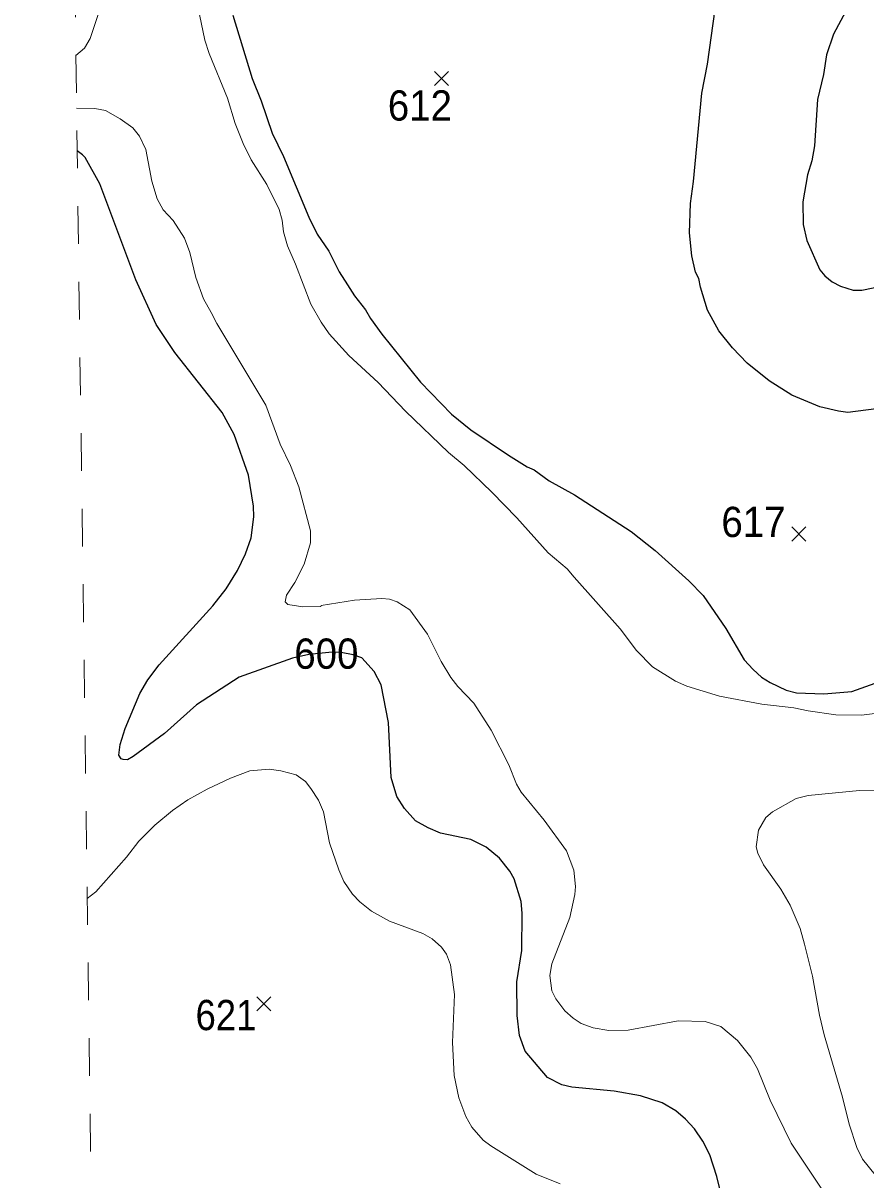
# Model space of a CAD drawing. Extents: x 294.2 to 320.3, y 7482.7 to 7510.7.
# Drawn here: x 294.252 to 296.479, y 7497.059 to 7500.118 of the extents above; entities that cross this region are included whole.
import ezdxf
from ezdxf.enums import TextEntityAlignment as Align

# ---------------------------------------------------------------- set-up
doc = ezdxf.new("R2010")
doc.units = 0
doc.header["$LTSCALE"] = 0.032
doc.linetypes.add('SHORT_DASHED', pattern=[2.7, 1.5, -1.2])
for name, color, linetype, lineweight in [('1', 7, 'Continuous', 25), ('2', 7, 'Continuous', 13), ('21', 7, 'Continuous', 25), ('22', 7, 'SHORT_DASHED', 13)]:
    doc.layers.add(name, color=color, linetype=linetype, lineweight=lineweight)
doc.layers.add('61', color=7, linetype='Continuous')

msp = doc.modelspace()

# ---------------------------------------------------------------- linework, layer by layer
at = {"layer": '1'}
for points in [[(296.5061, 7499.0976), (296.4318, 7499.0885), (296.4071, 7499.0917), (296.3578, 7499.1035), (296.2831, 7499.1342), (296.2232, 7499.1718), (296.1652, 7499.2186), (296.1269, 7499.259), (296.0903, 7499.3042), (296.0609, 7499.3584), (296.0418, 7499.4192), (296.0374, 7499.4428), (296.0291, 7499.4595), (296.0188, 7499.502), (296.0127, 7499.5628), (296.0158, 7499.6408), (296.0238, 7499.6989), (296.0454, 7499.9323), (296.0606, 7500.0092), (296.0811, 7500.1544)], [(296.4385, 7500.1726), (296.3938, 7500.0883), (296.3754, 7500.0334), (296.3672, 7499.9816), (296.3516, 7499.916), (296.3433, 7499.7929), (296.3361, 7499.7536), (296.325, 7499.7165), (296.3126, 7499.6455), (296.3134, 7499.5854), (296.3234, 7499.5429), (296.3576, 7499.4654), (296.3709, 7499.4493), (296.3903, 7499.4332), (296.4122, 7499.4224), (296.4455, 7499.4117), (296.4683, 7499.4117), (296.5329, 7499.4246)], [(294.8058, 7500.1388), (294.8572, 7499.9712), (294.8811, 7499.912), (294.9102, 7499.827), (294.9399, 7499.7646), (295.0067, 7499.6043), (295.0289, 7499.5597), (295.0598, 7499.515), (295.087, 7499.4601), (295.1086, 7499.4257), (295.1275, 7499.3962), (295.1566, 7499.3596), (295.1694, 7499.337), (295.1993, 7499.2951), (295.302, 7499.1686), (295.3838, 7499.0836), (295.4346, 7499.0423), (295.5341, 7498.9756), (295.5838, 7498.9449), (295.6027, 7498.9368), (295.6421, 7498.9078), (295.7089, 7498.8701), (295.8588, 7498.7738), (295.922, 7498.7232), (296.0115, 7498.6429), (296.0487, 7498.6047), (296.1094, 7498.517), (296.1579, 7498.4341), (296.1812, 7498.4083), (296.2029, 7498.3884), (296.2259, 7498.3739), (296.2681, 7498.354), (296.2958, 7498.347), (296.3677, 7498.3446), (296.4418, 7498.3503), (296.5039, 7498.3722)], [(295.3551, 7497.9762), (295.3219, 7497.9896), (295.2887, 7498.0087), (295.2593, 7498.0413), (295.2395, 7498.0732), (295.2242, 7498.1231), (295.2177, 7498.2687), (295.1975, 7498.3677), (295.1793, 7498.4031), (295.1469, 7498.4392), (295.1241, 7498.4478), (295.092, 7498.4532), (295.0684, 7498.4543), (295.0071, 7498.4484), (294.9638, 7498.4387), (294.8226, 7498.3886), (294.7095, 7498.3152), (294.6252, 7498.2391), (294.5426, 7498.1789), (294.5277, 7498.1697), (294.5161, 7498.1703), (294.5103, 7498.1728), (294.5046, 7498.1824), (294.5084, 7498.2099), (294.5212, 7498.2527), (294.5601, 7498.3452), (294.5812, 7498.381), (294.6112, 7498.4206), (294.7531, 7498.5772), (294.7881, 7498.6223), (294.8181, 7498.6702), (294.8397, 7498.7147), (294.8547, 7498.7567), (294.8609, 7498.8126), (294.8602, 7498.8407), (294.8468, 7498.9224), (294.8091, 7499.0297), (294.7779, 7499.0878), (294.6522, 7499.2471), (294.6034, 7499.3212), (294.5493, 7499.4388), (294.4541, 7499.6924), (294.4159, 7499.762), (294.4088, 7499.769), (294.3944, 7499.7798)], [(295.5677, 7497.7949), (295.5498, 7497.8549), (295.5383, 7497.8753), (295.5111, 7497.9102), (295.4751, 7497.9392), (295.4348, 7497.959), (295.3551, 7497.9762)], [(296.1085, 7496.9738), (296.0855, 7497.0683), (296.067, 7497.1251), (296.0478, 7497.1615), (296.0265, 7497.1942), (296.0027, 7497.2194), (295.9771, 7497.242), (295.9408, 7497.263), (295.8831, 7497.2818), (295.814, 7497.2937), (295.7022, 7497.3044), (295.6756, 7497.3109), (295.6379, 7497.33), (295.5785, 7497.3996), (295.5632, 7497.4405), (295.5574, 7497.4935), (295.5568, 7497.5829), (295.5696, 7497.6659), (295.5709, 7497.7642), (295.5677, 7497.7949)]]:
    msp.add_lwpolyline(points, dxfattribs=at)
at = {"layer": '2'}
for points in [[(294.3911, 7500.0321), (294.4133, 7500.0512), (294.4286, 7500.0768), (294.4529, 7500.1483)], [(294.7178, 7500.1406), (294.7319, 7500.073), (294.7434, 7500.0372), (294.7913, 7499.9197), (294.8123, 7499.852), (294.8334, 7499.7997), (294.8545, 7499.7563), (294.896, 7499.6911), (294.9285, 7499.6247), (294.9362, 7499.5967), (294.94, 7499.566), (294.9502, 7499.529), (294.9719, 7499.4805), (295.0122, 7499.3745), (295.039, 7499.3272), (295.0607, 7499.2959), (295.1124, 7499.2385), (295.1903, 7499.1676), (295.2625, 7499.0916), (295.3755, 7498.9824), (295.4176, 7498.9479), (295.4904, 7498.8777), (295.5568, 7498.81), (295.6392, 7498.7174), (295.6896, 7498.6747), (295.7081, 7498.653), (295.8295, 7498.5164), (295.8729, 7498.4589), (295.9156, 7498.4161), (295.9757, 7498.3778), (296.0063, 7498.365), (296.0919, 7498.3382), (296.2043, 7498.3171), (296.2892, 7498.3076), (296.3268, 7498.2992), (296.3996, 7498.289), (296.4673, 7498.2877), (296.5031, 7498.2922)], [(295.3563, 7498.4295), (295.3206, 7498.5023), (295.2733, 7498.5662), (295.2402, 7498.5872), (295.2197, 7498.5949), (295.1993, 7498.5962), (295.1278, 7498.5916), (295.0397, 7498.5776), (295.0384, 7498.5751), (294.9911, 7498.5744), (294.9515, 7498.5802), (294.9439, 7498.5878), (294.9477, 7498.6051), (294.9694, 7498.6389), (294.9943, 7498.6875), (295.0115, 7498.7436), (295.0109, 7498.7756), (294.9803, 7498.8918), (294.9579, 7498.948), (294.9305, 7499.0041), (294.8934, 7499.1076), (294.7632, 7499.3234), (294.7485, 7499.3528), (294.7287, 7499.3885), (294.7076, 7499.4447), (294.6923, 7499.5111), (294.6782, 7499.5494), (294.6483, 7499.5954), (294.6215, 7499.6241), (294.6061, 7499.6528), (294.5921, 7499.7001), (294.5755, 7499.7831), (294.5595, 7499.8188), (294.5415, 7499.841), (294.5084, 7499.8646), (294.4696, 7499.8868), (294.4408, 7499.8916), (294.3929, 7499.8932)], [(295.5555, 7498.1052), (295.5351, 7498.1563), (295.4891, 7498.2482), (295.4425, 7498.3197), (295.4004, 7498.3637), (295.3825, 7498.3874), (295.3563, 7498.4295)], [(295.6711, 7497.0491), (295.6079, 7497.074), (295.4879, 7497.1494), (295.4674, 7497.164), (295.438, 7497.1985), (295.4221, 7497.2266), (295.4036, 7497.2764), (295.3908, 7497.3352), (295.3863, 7497.422), (295.3921, 7497.5497), (295.3812, 7497.6276), (295.3704, 7497.6557), (295.357, 7497.6748), (295.3327, 7497.6965), (295.3084, 7497.7106), (295.2203, 7497.7431), (295.1725, 7497.77), (295.1412, 7497.7942), (295.122, 7497.8146), (295.0996, 7497.8485), (295.0856, 7497.8792), (295.0613, 7497.9507), (295.0454, 7498.0324), (295.0326, 7498.063), (295.0122, 7498.0937), (294.9975, 7498.1128), (294.9733, 7498.1301), (294.9324, 7498.1409), (294.9018, 7498.1447), (294.8507, 7498.1403), (294.7996, 7498.1211), (294.7383, 7498.0924), (294.6872, 7498.0643), (294.6464, 7498.0356), (294.5997, 7497.9973), (294.5576, 7497.9551), (294.5244, 7497.9124), (294.4433, 7497.821), (294.421, 7497.8031)], [(296.4047, 7496.9712), (296.2815, 7497.1564), (296.2266, 7497.27), (296.1927, 7497.353), (296.1755, 7497.3837), (296.1398, 7497.4277), (296.0957, 7497.4648), (296.0548, 7497.4781), (295.9833, 7497.4801), (295.8505, 7497.4552), (295.7995, 7497.4539), (295.7586, 7497.4609), (295.7267, 7497.473), (295.7056, 7497.4865), (295.6832, 7497.5062), (295.6596, 7497.5382), (295.6494, 7497.5586), (295.6436, 7497.5995), (295.6487, 7497.6301), (295.6967, 7497.7527), (295.71, 7497.814), (295.7113, 7497.8345), (295.7069, 7497.8779), (295.6877, 7497.929), (295.629, 7498.0107), (295.5677, 7498.0847), (295.5555, 7498.1052)], [(296.5107, 7498.0898), (296.4622, 7498.0885), (296.3268, 7498.0752), (296.2949, 7498.0675), (296.2323, 7498.0324), (296.2144, 7498.017), (296.1953, 7497.9839), (296.1889, 7497.9398), (296.1934, 7497.9226), (296.2087, 7497.8919), (296.2547, 7497.8281), (296.2789, 7497.7859), (296.3051, 7497.7234), (296.3166, 7497.6825), (296.3383, 7497.5982), (296.3562, 7497.4948), (296.3689, 7497.4424), (296.4175, 7497.2777), (296.4353, 7497.2062), (296.4552, 7497.1449), (296.4705, 7497.1143), (296.5037, 7497.0721)]]:
    msp.add_lwpolyline(points, dxfattribs=at)
at = {"layer": '21'}
for p, q in [((295.3386, 7499.99), (295.3761, 7499.9525)), ((295.3761, 7499.99), (295.3386, 7499.9525)), ((296.2833, 7498.7855), (296.3208, 7498.748)), ((296.3208, 7498.7855), (296.2833, 7498.748)), ((294.8689, 7497.5432), (294.9064, 7497.5057)), ((294.9064, 7497.5432), (294.8689, 7497.5057))]:
    msp.add_line(p, q, dxfattribs=at)
at = {"layer": '22'}
msp.add_line((294.6234, 7482.7353), (294.2515, 7510.4214), dxfattribs=at)

# ---------------------------------------------------------------- texts
at = {"layer": '61'}
for s, width, p in [('612', 0.95, (295.3003, 7499.86)), ('617', 0.95, (296.1821, 7498.7589)), ('600', 0.95, (295.053, 7498.4106)), ('621', 0.9, (294.7876, 7497.455))]:
    msp.add_text(s, height=0.08, dxfattribs=dict(at, width=width)).set_placement(p, align=Align.CENTER)

doc.saveas('drawing.dxf')
